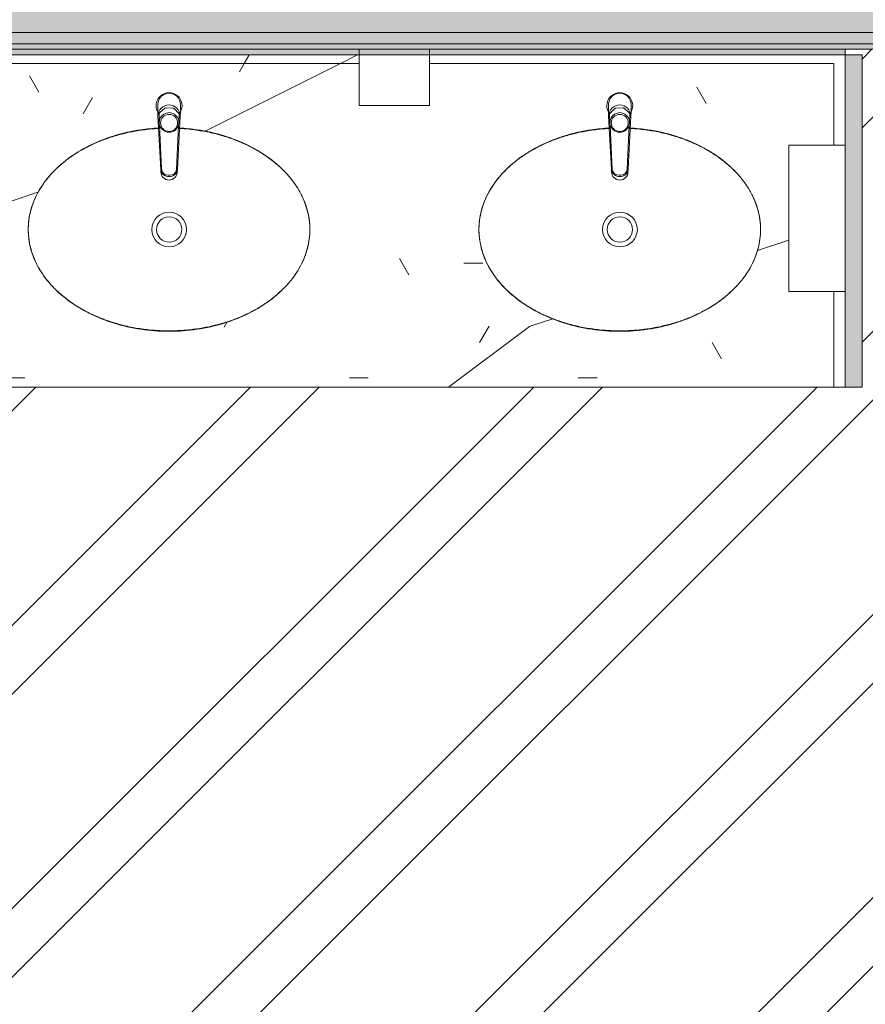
# Model space of a CAD drawing. Header units: millimetres. Extents: x -62758 to 78208, y -26429 to 33271.
# Tile 884 of 1056: x 4495 to 5996, y -21839 to -20090. Entities that reach past the tile are written whole.
import ezdxf

# ---------------------------------------------------------------- set-up
doc = ezdxf.new("R2010")
doc.units = ezdxf.units.MM
for name, color, linetype, lineweight in [('A-FLOR', 192, 'Continuous', 18), ('A-GENM', 13, 'Continuous', 9), ('A-WALL', 113, 'Continuous', 18), ('A-WALL-PATT', 111, 'Continuous', 25), ('I-WALL', 2, 'Continuous', 18), ('P-SANR-FIXT', 6, 'Continuous', 9), ('Q-CASE', 31, 'Continuous', 9)]:
    doc.layers.add(name, color=color, linetype=linetype, lineweight=lineweight)
pattern_1 = [(0, (0, 0), (812.8, 203.2), [33.528, -576.072, 33.528, -576.072, -3251.2]), (0, (0, 0), (812.8, 203.2), [-1219.2, 33.528, -1185.672, 33.528, -576.072, -1422.4]), (0, (0, 0), (812.8, 203.2), [-3048, 33.528, -372.872, 33.528, -982.472]), (120, (304.8, 101.6), (-582.3764, 602.3054), [33.528, -576.072, 33.528, -576.072, -3251.2]), (120, (304.8, 101.6), (-582.3764, 602.3054), [-1219.2, 33.528, -1185.672, 33.528, -576.072, -1422.4]), (120, (304.8, 101.6), (-582.3764, 602.3054), [-3048, 33.528, -372.872, 33.528, -982.472]), (240, (406.4, 508), (-230.4236, -805.5054), [33.528, -576.072, 33.528, -576.072, -3251.2]), (240, (406.4, 508), (-230.4236, -805.5054), [-1219.2, 33.528, -1185.672, 33.528, -576.072, -1422.4]), (240, (406.4, 508), (-230.4236, -805.5054), [-3048, 33.528, -372.872, 33.528, -982.472])]
pattern_2 = [(216.87, (635, 1587.5), (4762.4943, 3175.0085), [793.75, -7143.75]), (206.565, (1587.5, 1111.25), (-1587.501, -1587.5), [1774.88, -1774.88]), (198.435, (1587.5, 317.5), (-3174.997, -1587.503), [1004.02, -4016.09])]

# ---------------------------------------------------------------- blocks, each defined once
blk = doc.blocks.new('Componentes de gabinete 9 - Componentes de gabinete 10-4584892-PLANTA DE IMPERMEABILIZAÇÃO - TÉRREO')
at = {"layer": 'Q-CASE', "lineweight": 5}
h = blk.add_hatch(dxfattribs=at)
h.set_pattern_fill('FP_4', color=256, style=0, pattern_type=2)
h.set_pattern_definition(pattern_1)
h.paths.add_polyline_path([(5960.5, -20742.7), (5960.5, -20572.7), (5940.5, -20573.2), (5940.5, -20742.7)])
h.paths.add_polyline_path([(5945.5, -20312.7), (5960.5, -20312.7), (5960.5, -20152.7), (5223, -20152.7), (5223, -20167.7), (5940.5, -20167.7), (5940.5, -20312.7)])
h.paths.add_polyline_path([(4480.3, -20167.7), (5098, -20167.7), (5098, -20152.7), (4480.3, -20152.7), (4480.3, -20166.2)])
h.paths.add_polyline_path([(4365.3, -20167.7), (4365.3, -20152.7), (4360.5, -20152.7), (4360.5, -20167.7)])
h = blk.add_hatch(dxfattribs=at)
h.set_pattern_fill('FP_45', color=256, style=0, pattern_type=2)
h.set_pattern_definition(pattern_2)
h.paths.add_polyline_path([(5960.5, -20742.7), (5960.5, -20572.7), (5940.5, -20573.2), (5940.5, -20742.7)])
h.paths.add_polyline_path([(5945.5, -20312.7), (5960.5, -20312.7), (5960.5, -20152.7), (5223, -20152.7), (5223, -20167.7), (5940.5, -20167.7), (5940.5, -20312.7)])
h.paths.add_polyline_path([(4480.3, -20167.7), (5098, -20167.7), (5098, -20152.7), (4480.3, -20152.7), (4480.3, -20166.2)])
h.paths.add_polyline_path([(4365.3, -20167.7), (4365.3, -20152.7), (4360.5, -20152.7), (4360.5, -20167.7)])
h = blk.add_hatch(dxfattribs=at)
h.set_pattern_fill('FP_4', color=256, style=0, pattern_type=2)
h.set_pattern_definition(pattern_1)
h.paths.add_polyline_path([(5940.5, -20742.7), (5940.5, -20572.7), (5860.5, -20572.7), (5860.5, -20312.7), (5940.5, -20312.7), (5940.5, -20167.7), (5223, -20167.7), (5223, -20242.7), (5098, -20242.7), (5098, -20167.7), (4480.3, -20167.7), (4480.3, -20742.7), (5723.3, -20742.7)])
h.paths.add_polyline_path([(5560.5, -20643.5), (5503.6, -20638.8), (5449.9, -20624.8), (5402.2, -20602.4), (5360.4, -20570.2), (5333.9, -20538.8), (5316.4, -20501.5), (5310.5, -20462.7), (5316.4, -20424), (5333.9, -20386.6), (5362.9, -20352.3), (5402.2, -20323), (5449.9, -20300.7), (5503.6, -20286.7), (5541.9, -20283.5), (5540.5, -20254.2), (5538.2, -20248.6), (5537.4, -20242.7), (5538.2, -20236.7), (5540.8, -20230.9), (5545.6, -20225.3), (5549, -20222.8), (5554.5, -20220.5), (5560.5, -20219.7), (5566.4, -20220.5), (5571.9, -20222.8), (5576.7, -20226.4), (5580.5, -20231.4), (5582.7, -20237), (5583.5, -20242.7), (5582.7, -20248.6), (5580.5, -20254.2), (5580.1, -20283.5), (5617.3, -20286.7), (5671, -20300.7), (5723.3, -20326.4), (5758, -20352.3), (5787, -20386.6), (5804.5, -20424), (5810.4, -20462.7), (5804.5, -20501.5), (5787, -20538.8), (5758, -20573.2), (5718.7, -20602.4), (5671, -20624.8), (5617.3, -20638.8)])
h.paths.add_polyline_path([(4760.5, -20643.5), (4701.5, -20638.2), (4649.9, -20624.8), (4602.2, -20602.4), (4562.9, -20573.2), (4533.9, -20538.8), (4516.4, -20501.5), (4510.5, -20462.7), (4516.4, -20424), (4533.9, -20386.6), (4562.9, -20352.3), (4602.2, -20323), (4649.9, -20300.7), (4703.6, -20286.7), (4741.9, -20283.5), (4740.5, -20254.2), (4738.2, -20248.6), (4737.4, -20242.7), (4738.2, -20236.7), (4740.8, -20230.9), (4745.6, -20225.3), (4749, -20222.8), (4754.5, -20220.5), (4760.5, -20219.7), (4766.4, -20220.5), (4771.9, -20222.8), (4776.7, -20226.4), (4780.5, -20231.4), (4782.7, -20236.7), (4783.5, -20242.7), (4782.7, -20248.6), (4780.5, -20254.2), (4780.1, -20283.5), (4817.3, -20286.7), (4876, -20303), (4918.7, -20323), (4958, -20352.3), (4987, -20386.6), (5004.5, -20424), (5010.4, -20462.7), (5004.5, -20501.5), (4987, -20538.8), (4958, -20573.2), (4918.7, -20602.4), (4871, -20624.8), (4817.3, -20638.8)])
h = blk.add_hatch(dxfattribs=at)
h.set_pattern_fill('FP_45', color=256, style=0, pattern_type=2)
h.set_pattern_definition(pattern_2)
h.paths.add_polyline_path([(5940.5, -20742.7), (5940.5, -20572.7), (5860.5, -20572.7), (5860.5, -20312.7), (5940.5, -20312.7), (5940.5, -20167.7), (5223, -20167.7), (5223, -20242.7), (5098, -20242.7), (5098, -20167.7), (4480.3, -20167.7), (4480.3, -20742.7), (5723.3, -20742.7)])
h.paths.add_polyline_path([(5560.5, -20643.5), (5503.6, -20638.8), (5449.9, -20624.8), (5402.2, -20602.4), (5360.4, -20570.2), (5333.9, -20538.8), (5316.4, -20501.5), (5310.5, -20462.7), (5316.4, -20424), (5333.9, -20386.6), (5362.9, -20352.3), (5402.2, -20323), (5449.9, -20300.7), (5503.6, -20286.7), (5541.9, -20283.5), (5540.5, -20254.2), (5538.2, -20248.6), (5537.4, -20242.7), (5538.2, -20236.7), (5540.8, -20230.9), (5545.6, -20225.3), (5549, -20222.8), (5554.5, -20220.5), (5560.5, -20219.7), (5566.4, -20220.5), (5571.9, -20222.8), (5576.7, -20226.4), (5580.5, -20231.4), (5582.7, -20237), (5583.5, -20242.7), (5582.7, -20248.6), (5580.5, -20254.2), (5580.1, -20283.5), (5617.3, -20286.7), (5671, -20300.7), (5723.3, -20326.4), (5758, -20352.3), (5787, -20386.6), (5804.5, -20424), (5810.4, -20462.7), (5804.5, -20501.5), (5787, -20538.8), (5758, -20573.2), (5718.7, -20602.4), (5671, -20624.8), (5617.3, -20638.8)])
h.paths.add_polyline_path([(4760.5, -20643.5), (4701.5, -20638.2), (4649.9, -20624.8), (4602.2, -20602.4), (4562.9, -20573.2), (4533.9, -20538.8), (4516.4, -20501.5), (4510.5, -20462.7), (4516.4, -20424), (4533.9, -20386.6), (4562.9, -20352.3), (4602.2, -20323), (4649.9, -20300.7), (4703.6, -20286.7), (4741.9, -20283.5), (4740.5, -20254.2), (4738.2, -20248.6), (4737.4, -20242.7), (4738.2, -20236.7), (4740.8, -20230.9), (4745.6, -20225.3), (4749, -20222.8), (4754.5, -20220.5), (4760.5, -20219.7), (4766.4, -20220.5), (4771.9, -20222.8), (4776.7, -20226.4), (4780.5, -20231.4), (4782.7, -20236.7), (4783.5, -20242.7), (4782.7, -20248.6), (4780.5, -20254.2), (4780.1, -20283.5), (4817.3, -20286.7), (4876, -20303), (4918.7, -20323), (4958, -20352.3), (4987, -20386.6), (5004.5, -20424), (5010.4, -20462.7), (5004.5, -20501.5), (4987, -20538.8), (4958, -20573.2), (4918.7, -20602.4), (4871, -20624.8), (4817.3, -20638.8)])
at = {"layer": 'Q-CASE', "color": 133, "lineweight": 5}
for p, q in [((4360.5, -20167.7), (4360.5, -20152.7)), ((4365.4, -20167.7), (4360.5, -20167.7)), ((5098, -20167.7), (4480.3, -20167.7)), ((5940.5, -20167.7), (5223, -20167.7)), ((5940.5, -20167.7), (5940.5, -20312.7)), ((5940.5, -20572.7), (5940.5, -20742.7)), ((4480.3, -20742.7), (5940.5, -20742.7)), ((5960.5, -20742.7), (5940.5, -20742.7))]:
    blk.add_line(p, q, dxfattribs=at)
for points, knots in [([(4510.5, -20462.7), (4510.5, -20440), (4519.5, -20405.9), (4549.3, -20364.1), (4580.1, -20336.1), (4618.2, -20312.8), (4662.2, -20295.2), (4704.3, -20285.7), (4731.3, -20283), (4741.8, -20282.4)], [0, 0, 0, 0, 0.392699, 0.589049, 0.785398, 0.981748, 1.178097, 1.374447, 1.497571, 1.497571, 1.497571, 1.497571]), ([(4779.1, -20282.4), (4789.6, -20283), (4816.6, -20285.7), (4858.7, -20295.2), (4902.7, -20312.8), (4940.8, -20336.1), (4971.6, -20364.1), (5001.4, -20405.9), (5010.4, -20440), (5010.4, -20462.7)], [1.644021, 1.644021, 1.644021, 1.644021, 1.767146, 1.963495, 2.159845, 2.356194, 2.552544, 2.748894, 3.141593, 3.141593, 3.141593, 3.141593]), ([(5310.5, -20462.7), (5310.5, -20440), (5319.5, -20405.9), (5349.3, -20364.1), (5380.1, -20336.1), (5418.2, -20312.8), (5462.2, -20295.2), (5504.3, -20285.7), (5531.3, -20283), (5541.8, -20282.4)], [0, 0, 0, 0, 0.392699, 0.589049, 0.785398, 0.981748, 1.178097, 1.374447, 1.497571, 1.497571, 1.497571, 1.497571]), ([(5579.1, -20282.4), (5589.6, -20283), (5616.6, -20285.7), (5658.7, -20295.2), (5702.7, -20312.8), (5740.8, -20336.1), (5771.6, -20364.1), (5801.4, -20405.9), (5810.4, -20440), (5810.4, -20462.7)], [1.644021, 1.644021, 1.644021, 1.644021, 1.767146, 1.963495, 2.159845, 2.356194, 2.552544, 2.748894, 3.141593, 3.141593, 3.141593, 3.141593]), ([(5010.4, -20462.7), (5010.4, -20485.4), (5001.4, -20519.6), (4971.6, -20561.3), (4940.8, -20589.3), (4902.7, -20612.7), (4858.7, -20630.2), (4810.6, -20641.1), (4760.5, -20644.8), (4710.3, -20641.1), (4662.2, -20630.2), (4618.2, -20612.7), (4580.1, -20589.3), (4549.3, -20561.3), (4519.5, -20519.6), (4510.5, -20485.4), (4510.5, -20462.7)], [-3.141593, -3.141593, -3.141593, -3.141593, -2.748894, -2.552544, -2.356194, -2.159845, -1.963495, -1.767146, -1.570796, -1.374447, -1.178097, -0.981748, -0.785398, -0.589049, -0.392699, 0, 0, 0, 0]), ([(5810.4, -20462.7), (5810.4, -20485.4), (5801.4, -20519.6), (5771.6, -20561.3), (5740.8, -20589.3), (5702.7, -20612.7), (5658.7, -20630.2), (5610.6, -20641.1), (5560.5, -20644.8), (5510.3, -20641.1), (5462.2, -20630.2), (5418.2, -20612.7), (5380.1, -20589.3), (5349.3, -20561.3), (5319.5, -20519.6), (5310.5, -20485.4), (5310.5, -20462.7)], [-3.141593, -3.141593, -3.141593, -3.141593, -2.748894, -2.552544, -2.356194, -2.159845, -1.963495, -1.767146, -1.570796, -1.374447, -1.178097, -0.981748, -0.785398, -0.589049, -0.392699, 0, 0, 0, 0])]:
    blk.add_open_spline(points, degree=3, knots=knots, dxfattribs=at)
blk = doc.blocks.new('Deca_Torneira Decamatic Eco_1173_C_Mesa Fechamento Automatico - 1173_C_Cromado CR10-3578461-PLANTA DE IMPERMEABILIZAÇÃO - TÉRREO')
at = {"layer": 'P-SANR-FIXT', "color": 133, "lineweight": 5}
for p, q in [((-0.9, 123.6), (1.7, 123.6)), ((-19.7, 18.5), (-14.8, 113.3)), ((-16.9, 34.5), (-13.3, 113.2)), ((-14.8, 113.3), (-14.6, 117.6)), ((13.3, 112.7), (16.8, 34.3)), ((14.6, 117.6), (14.8, 113.3)), ((14.8, 113.3), (19.7, 18.5)), ((-20, 11.5), (-19.7, 18.5)), ((-18.2, 16), (-17.5, 30.8)), ((17.7, 14.8), (17.5, 30)), ((19.7, 18.5), (20, 11.5)), ((-20, 11.1), (-20, -1.9)), ((-9, 5.4), (-17.4, 14.2)), ((5.4, 3.9), (-7, 4.4)), ((16.7, 12.8), (7.6, 4.7)), ((20, 11.5), (20, -1.9))]:
    blk.add_line(p, q, dxfattribs=at)
blk.add_circle((0, 30.7), 15.2, dxfattribs=at)
for centre, radius, start, end in [((-1.2, 112), 13.7, 84.9541, 174.5599), ((0, 117.6), 14.6, 0, 180), ((-1.6, 111.8), 11.8, 86.6072, 173.3928), ((1.5, 112.4), 13.4, 4.2496, 96.2364), ((1.7, 111.9), 11.7, 4, 90), ((-0.2, 29.9), 17.3, 89.2348, 175.907), ((-0.2, 29.4), 17.8, 5.6214, 89.2348), ((0, 18.5), 19.7, 180, 0), ((0, 30), 17.5, 176.2642, 3.7358), ((0, 0), 23, 150.2458, 29.7542), ((-15.3, 16.2), 2.91, 184.6033, 223.3967), ((-6.9, 7.5), 3.01, 223.3967, 267.9667), ((5.5, 7), 3.07, 267.5771, 311.2807), ((14.8, 14.9), 2.85, 311.1881, 357.4203), ((0, -1.9), 20, 180, 360)]:
    blk.add_arc(centre, radius, start, end, dxfattribs=at)
blk = doc.blocks.new('Deca_Cuba de Embutir Universal Oval_L_37 - L_37_17_Branco Gelo GE17-3762520-PLANTA DE IMPERMEABILIZAÇÃO - TÉRREO')
at = {"layer": 'P-SANR-FIXT', "color": 133, "lineweight": 5}
for radius in [31, 22.5]:
    blk.add_circle((0.2, 0), radius, dxfattribs=at)
for points, knots in [([(-250, 0), (-249.9, 5.6), (-249.2, 16.6), (-246.1, 32.9), (-240.9, 48.9), (-233.6, 64.7), (-224.5, 79.7), (-215.3, 91.8), (-207, 101), (-198.2, 109.9), (-186, 120.6), (-172.6, 130.4), (-161.2, 137.7), (-149.3, 144.6), (-133.5, 152.5), (-113.7, 160.6), (-96.2, 166.3), (-81.9, 170.1), (-67.5, 173.5), (-52.5, 176.1), (-37.4, 178), (-27.1, 179), (-20.4, 179.4), (-17.5, 179.6)], [-1, -1, -1, -1, -0.9708333, -0.9416667, -0.9125, -0.8833333, -0.8541667, -0.825, -0.8104167, -0.7958333, -0.7666667, -0.7375, -0.7229167, -0.7083333, -0.6791667, -0.65, -0.6208333, -0.60625, -0.5916667, -0.5625, -0.5479167, -0.5333333, -0.5223176, -0.5223176, -0.5223176, -0.5223176]), ([(17.5, 179.6), (20.4, 179.4), (27.6, 179), (39.1, 177.9), (52, 176.1), (64.8, 173.9), (77.3, 171.3), (89.6, 168.1), (101.7, 164.5), (113.6, 160.4), (125, 156), (136.2, 151), (147, 145.7), (157.4, 139.9), (167.3, 133.8), (176.8, 127.4), (185.8, 120.5), (194.4, 113.3), (202.3, 105.9), (209.7, 98.1), (216.6, 90), (222.8, 81.7), (228.5, 73.2), (233.4, 64.6), (239.3, 52.7), (245, 37.5), (249, 19), (249.9, 6.4), (250, 0)], [-0.4776824, -0.4776824, -0.4776824, -0.4776824, -0.4666667, -0.45, -0.4333333, -0.4166667, -0.4, -0.3833333, -0.3666667, -0.35, -0.3333333, -0.3166667, -0.3, -0.2833333, -0.2666667, -0.25, -0.2333333, -0.2166667, -0.2, -0.1833333, -0.1666667, -0.15, -0.1333333, -0.1166667, -0.1, -0.0666667, -0.0333333, 0, 0, 0, 0]), ([(250, 0), (249.9, -5.6), (249.2, -16.6), (246.1, -32.9), (240.9, -48.9), (233.6, -64.7), (224.5, -79.7), (215.3, -91.8), (207, -101), (198.2, -109.9), (186, -120.6), (172.6, -130.4), (161.2, -137.7), (149.3, -144.6), (133.5, -152.5), (113.7, -160.6), (96.2, -166.3), (81.9, -170.1), (67.5, -173.5), (52.5, -176.1), (37.4, -178), (25.6, -179.1), (13.1, -179.8), (0, -180.1), (-13.1, -179.8), (-26.1, -179.1), (-39.1, -177.9), (-52, -176.1), (-64.8, -173.9), (-77.3, -171.3), (-89.6, -168.1), (-101.7, -164.5), (-113.6, -160.4), (-125, -156), (-136.2, -151), (-147, -145.7), (-157.4, -139.9), (-167.3, -133.8), (-176.8, -127.4), (-185.8, -120.5), (-194.4, -113.3), (-202.3, -105.9), (-209.7, -98.1), (-216.6, -90), (-222.8, -81.7), (-228.5, -73.2), (-233.4, -64.6), (-239.3, -52.7), (-245, -37.5), (-249, -19), (-249.9, -6.4), (-250, 0)], [-1, -1, -1, -1, -0.970833, -0.941667, -0.9125, -0.883333, -0.854167, -0.825, -0.810417, -0.795833, -0.766667, -0.7375, -0.722917, -0.708333, -0.679167, -0.65, -0.620833, -0.60625, -0.591667, -0.5625, -0.547917, -0.533333, -0.516667, -0.5, -0.483333, -0.466667, -0.45, -0.433333, -0.416667, -0.4, -0.383333, -0.366667, -0.35, -0.333333, -0.316667, -0.3, -0.283333, -0.266667, -0.25, -0.233333, -0.216667, -0.2, -0.183333, -0.166667, -0.15, -0.133333, -0.116667, -0.1, -0.066667, -0.033333, 0, 0, 0, 0])]:
    blk.add_open_spline(points, degree=3, knots=knots, dxfattribs=at)
blk = doc.blocks.new('Deca_Torneira Decamatic Eco_1173_C_Mesa Fechamento Automatico - 1173_C_Cromado CR10-3578314-PLANTA DE IMPERMEABILIZAÇÃO - TÉRREO')
at = {"layer": 'P-SANR-FIXT', "color": 133, "lineweight": 5}
for p, q in [((-20, -11.1), (-20, 1.9)), ((20, -11.5), (20, 1.9)), ((-20, -11.5), (-19.7, -18.5)), ((-18.2, -16), (-17.5, -30.8)), ((-9, -5.4), (-17.4, -14.2)), ((5.4, -3.9), (-7, -4.4)), ((16.7, -12.8), (7.6, -4.7)), ((17.7, -14.8), (17.5, -30)), ((19.7, -18.5), (20, -11.5)), ((-19.7, -18.5), (-14.8, -113.3)), ((-16.9, -34.5), (-13.3, -113.2)), ((13.3, -112.7), (16.8, -34.3)), ((14.8, -113.3), (19.7, -18.5)), ((-14.8, -113.3), (-14.6, -117.6)), ((14.6, -117.6), (14.8, -113.3)), ((-0.9, -123.6), (1.7, -123.6))]:
    blk.add_line(p, q, dxfattribs=at)
blk.add_circle((0, -30.7), 15.2, dxfattribs=at)
for centre, radius, start, end in [((0, 0), 23, 330.2458, 209.7542), ((0, 1.9), 20, 0, 180), ((0, -18.5), 19.7, 360, 180), ((-15.3, -16.2), 2.91, 136.6033, 175.3967), ((0, -30), 17.5, 356.2642, 183.7358), ((-6.9, -7.5), 3.01, 92.0333, 136.6033), ((5.5, -7), 3.07, 48.7193, 92.4229), ((14.8, -14.9), 2.85, 2.5797, 48.8119), ((-0.2, -29.9), 17.3, 184.093, 270.7652), ((-0.2, -29.4), 17.8, 270.7652, 354.3786), ((-1.2, -112), 13.7, 185.4401, 275.0459), ((0, -117.6), 14.6, 180, 360), ((-1.6, -111.8), 11.8, 186.6072, 273.3928), ((1.5, -112.4), 13.4, 263.7636, 355.7504), ((1.7, -111.9), 11.7, 270, 356)]:
    blk.add_arc(centre, radius, start, end, dxfattribs=at)
blk = doc.blocks.new('FX-ESPELHO7 - FX-ESPELHO-4584925-PLANTA DE IMPERMEABILIZAÇÃO - TÉRREO')
at = {"layer": 'A-GENM', "lineweight": 5}
h = blk.add_hatch(color=255, dxfattribs=at)
h.paths.add_polyline_path([(4360.5, -20152.7), (4372.8, -20152.7), (4372.8, -20142.7), (4360.5, -20142.7)])
h.paths.add_polyline_path([(5940.5, -20152.7), (5960.5, -20152.7), (5960.5, -20142.7), (4447.8, -20142.7), (4447.8, -20152.7), (5810.4, -20152.7)])
at = {"layer": 'A-GENM', "color": 90}
for p, q in [((5960.5, -20142.7), (4360.5, -20142.7)), ((4360.5, -20142.7), (4360.5, -20152.7)), ((5960.5, -20152.7), (5960.5, -20142.7)), ((4360.5, -20152.7), (5960.5, -20152.7))]:
    blk.add_line(p, q, dxfattribs=at)
blk = doc.blocks.new('GR-DISPENSER-BIOVIS - SABONETEIRA 800ML NOBLE-V109-PLANTA DE IMPERMEABILIZAÇÃO - TÉRREO')
at = {"layer": 'A-GENM', "color": 90}
for p, q in [((187.5, 175), (62.5, 175)), ((62.5, 175), (62.5, 75)), ((187.5, 75), (187.5, 175)), ((62.5, 75), (187.5, 75))]:
    blk.add_line(p, q, dxfattribs=at)
blk = doc.blocks.new('GR-DISPENSER-BIOVIS1 - TOALHEIRO NOBLE 2-4584944-PLANTA DE IMPERMEABILIZAÇÃO - TÉRREO')
at = {"layer": 'A-GENM', "color": 90}
for p, q in [((255, 115), (-5, 115)), ((-5, 115), (-5, 15)), ((255, 15), (255, 115)), ((-5, 15), (255, 15))]:
    blk.add_line(p, q, dxfattribs=at)
blk = doc.blocks.new('BE-PMSa-MOD-ARQ-ESCOLA-EX-000-R_0056_rvt-1-PLANTA DE IMPERMEABILIZAÇÃO - TÉRREO')
at = {"layer": 'A-WALL'}
blk.add_hatch(color=10, dxfattribs=at).paths.add_polyline_path([(5960.5, -20742.7), (5990.5, -20742.7), (5990.4, -20152.7), (5960.5, -20152.7), (5960.5, -20677.1)])
at = {"layer": 'A-WALL-PATT', "lineweight": 5}
blk.add_hatch(color=251, dxfattribs=at).paths.add_polyline_path([(7912.3, -20112.7), (7942.3, -20112.5), (7942.3, -20022.7), (4040.3, -20022.7), (4040.3, -20112.7), (7766.9, -20112.7)])
at = {"layer": 'I-WALL', "lineweight": 5}
h = blk.add_hatch(color=9, dxfattribs=at)
h.paths.add_polyline_path([(5723.3, -20132.7), (7922.3, -20132.7), (7922.3, -20112.7), (4465.3, -20112.7), (4465.3, -20132.7), (5624.3, -20132.7)])
h.paths.add_polyline_path([(4447.8, -20132.7), (4455.3, -20132.7), (4455.3, -20112.7), (4447.8, -20113.8)])
h.paths.add_polyline_path([(4369.8, -20132.7), (4372.8, -20132.5), (4372.8, -20112.7), (4055.3, -20112.7), (4055.3, -20132.7), (4365.3, -20132.7)])
h = blk.add_hatch(color=50, dxfattribs=at)
h.paths.add_polyline_path([(6745.1, -20142.7), (7912.3, -20142.7), (7912.3, -20132.7), (4465.3, -20132.7), (4465.3, -20142.7), (6234.2, -20142.7)])
h.paths.add_polyline_path([(4190.6, -20142.7), (4365.3, -20142.7), (4365.3, -20132.7), (4065.3, -20132.7), (4065.3, -20142.7), (4171.4, -20142.7)])
at = {"layer": 'A-WALL', "color": 130, "lineweight": 5}
for p, q in [((4465.3, -20112.7), (7912.3, -20112.7)), ((4465.3, -20132.7), (7912.3, -20132.7))]:
    blk.add_line(p, q, dxfattribs=at)
at = {"layer": 'A-WALL', "color": 90, "lineweight": 9}
for p, q in [((5960.5, -20152.7), (5960.5, -20742.7)), ((5990.5, -20152.7), (5960.5, -20152.7)), ((5990.5, -20742.7), (5990.5, -20152.7)), ((5960.5, -20742.7), (5990.5, -20742.7))]:
    blk.add_line(p, q, dxfattribs=at)
at = {"layer": 'I-WALL', "color": 90, "lineweight": 9}
blk.add_line((4480.3, -20142.7), (7912.3, -20142.7), dxfattribs=at)
at = {"layer": 'A-GENM', "color": 170, "lineweight": 5}
blk.add_blockref('FX-ESPELHO7 - FX-ESPELHO-4584925-PLANTA DE IMPERMEABILIZAÇÃO - TÉRREO', (0, 0), dxfattribs=at)
for name, p, rotation in [('GR-DISPENSER-BIOVIS - SABONETEIRA 800ML NOBLE-V109-PLANTA DE IMPERMEABILIZAÇÃO - TÉRREO', (5285.5, -20067.7), 180), ('GR-DISPENSER-BIOVIS1 - TOALHEIRO NOBLE 2-4584944-PLANTA DE IMPERMEABILIZAÇÃO - TÉRREO', (5975.5, -20567.7), 89.99999999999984)]:
    blk.add_blockref(name, p, dxfattribs=dict(at, rotation=rotation))
at = {"layer": 'P-SANR-FIXT', "color": 170, "lineweight": 5, "rotation": 180}
blk.add_blockref('Deca_Torneira Decamatic Eco_1173_C_Mesa Fechamento Automatico - 1173_C_Cromado CR10-3578461-PLANTA DE IMPERMEABILIZAÇÃO - TÉRREO', (4760.5, -20242.7), dxfattribs=at)
at = {"layer": 'P-SANR-FIXT', "color": 170, "lineweight": 5}
for name, p in [('Deca_Torneira Decamatic Eco_1173_C_Mesa Fechamento Automatico - 1173_C_Cromado CR10-3578314-PLANTA DE IMPERMEABILIZAÇÃO - TÉRREO', (5560.5, -20242.7)), ('Deca_Cuba de Embutir Universal Oval_L_37 - L_37_17_Branco Gelo GE17-3762520-PLANTA DE IMPERMEABILIZAÇÃO - TÉRREO', (4760.5, -20462.7)), ('Deca_Cuba de Embutir Universal Oval_L_37 - L_37_17_Branco Gelo GE17-3762520-PLANTA DE IMPERMEABILIZAÇÃO - TÉRREO', (5560.5, -20462.7))]:
    blk.add_blockref(name, p, dxfattribs=at)
at = {"layer": 'Q-CASE', "color": 170, "lineweight": 5}
blk.add_blockref('Componentes de gabinete 9 - Componentes de gabinete 10-4584892-PLANTA DE IMPERMEABILIZAÇÃO - TÉRREO', (0, 0), dxfattribs=at)

msp = doc.modelspace()

# ---------------------------------------------------------------- hatches: boundary and pattern name
at = {"layer": 'A-FLOR'}
h = msp.add_hatch(dxfattribs=at)
h.set_pattern_fill('FP_1', color=1, style=0, pattern_type=2)
h.set_pattern_definition([(45, (0, 0), (-251.447, 251.447), []), (45, (0, 381), (-251.447, 251.447), [])])
h.paths.add_polyline_path([(7766.9, -23198.1), (7912.3, -23198.1), (7912.3, -22002.3), (7862.3, -22002.3), (7862.3, -22012.3), (7812.3, -22012.3), (7812.3, -22522.3), (7822.3, -22522.3), (7822.3, -22533.3), (7842.3, -22533.3), (7842.3, -22422.3), (7861.3, -22422.3), (7861.3, -22552.3), (7822.3, -22552.3), (7822.3, -22562.3), (7812.3, -22562.3), (7812.3, -22602.3), (7772.3, -22602.3), (7772.3, -22562.3), (7762.3, -22562.3), (7762.3, -22552.3), (7723.2, -22552.3), (7723.2, -22422.3), (7742.2, -22422.3), (7743.3, -22533.3), (7762.3, -22533.3), (7762.3, -22522.3), (7772.3, -22522.3), (7772.3, -22002.3), (7812.3, -22002.3), (7812.3, -21972.3), (7912.3, -21972.3), (7912.3, -21162.7), (7897.3, -21162.7), (7897.3, -21112.7), (7912.3, -21112.7), (7912.3, -20312.7), (7172.3, -20312.7), (7172.3, -20322.7), (7161.3, -20322.7), (7161.3, -20342.7), (7272.3, -20342.7), (7272.3, -20361.7), (7142.3, -20361.7), (7142.3, -20322.7), (7132.3, -20322.7), (7132.3, -20312.7), (7092.3, -20312.7), (7092.3, -20282.7), (7132.3, -20282.7), (7132.3, -20272.7), (7142.3, -20271.7), (7142.3, -20233.7), (7272.3, -20233.7), (7272.3, -20252.7), (7161.3, -20252.7), (7161.3, -20272.7), (7172.3, -20272.7), (7172.3, -20282.7), (7912.3, -20282.7), (7912.3, -20272.7), (7897.3, -20272.7), (7897.3, -20222.7), (7912.3, -20222.7), (7912.3, -20142.7), (5960.5, -20142.7), (5960.5, -20152.7), (5990.5, -20152.7), (5990.5, -20742.7), (4480.3, -20742.7), (4480.3, -20902.7), (4065.3, -20902.7), (4065.3, -21972.3), (4302.3, -21972.3), (4302.3, -22012.3), (4252.3, -22012.3), (4252.3, -22002.3), (4065.3, -22002.3), (4065.3, -23198.1), (5002.3, -23198.1), (5002.3, -22002.3), (4952.3, -22002.3), (4952.3, -22012.3), (4902.3, -22012.3), (4902.3, -22522.3), (4912.3, -22522.3), (4912.3, -22533.3), (4932.3, -22533.3), (4932.3, -22422.3), (4951.3, -22422.3), (4951.3, -22552.3), (4912.3, -22552.3), (4912.3, -22562.3), (4902.3, -22562.3), (4902.3, -22602.3), (4862.3, -22602.3), (4862.3, -22562.3), (4852.3, -22562.3), (4852.3, -22552.3), (4813.2, -22552.3), (4813.2, -22422.3), (4832.2, -22422.3), (4833.3, -22533.3), (4852.3, -22533.3), (4852.3, -22522.3), (4862.3, -22522.3), (4862.3, -22002.3), (4902.3, -22002.3), (4902.3, -21972.3), (5272.3, -21972.3), (5272.3, -22012.3), (5222.3, -22012.3), (5222.3, -22002.3), (5032.3, -22002.3), (5032.3, -23198.1), (5972.3, -23198.1), (5972.3, -22002.3), (5922.3, -22002.3), (5922.3, -22012.3), (5872.3, -22012.3), (5872.3, -22522.3), (5882.3, -22522.3), (5882.3, -22533.3), (5902.3, -22533.3), (5902.3, -22422.3), (5921.3, -22422.3), (5921.3, -22552.3), (5882.3, -22552.3), (5882.3, -22562.3), (5872.3, -22562.3), (5872.3, -22602.3), (5832.3, -22602.3), (5832.3, -22562.3), (5822.3, -22562.3), (5822.3, -22552.3), (5783.2, -22552.3), (5783.2, -22422.3), (5802.2, -22422.3), (5803.3, -22533.3), (5822.3, -22533.3), (5822.3, -22522.3), (5832.3, -22522.3), (5832.3, -22002.3), (5872.3, -22002.3), (5872.3, -21972.3), (6242.3, -21972.3), (6242.3, -22012.3), (6192.3, -22012.3), (6192.3, -22002.3), (6002.3, -22002.3), (6002.3, -22482.3), (6102.3, -22482.3), (6102.3, -22752.3), (6002.3, -22752.3), (6002.3, -23198.1), (6291.6, -23197), (6287.5, -23189.1), (6286.9, -23184.6), (6287.3, -23071.8), (6289.3, -23065.4), (6292.7, -23058.4), (6292.7, -22967.6), (6290.4, -22961.1), (6289.4, -22952.1), (6290.6, -22676.1), (6293, -22655.7), (6303.8, -22627.6), (6321.1, -22603), (6343.8, -22583.3), (6373.1, -22569.1), (6400, -22563), (6433.6, -22560.3), (6479.7, -22559.5), (6506.1, -22560), (6546.1, -22563.2), (6574.2, -22569.7), (6601, -22583.3), (6623.8, -22603), (6641, -22627.6), (6651.8, -22655.7), (6655.4, -22685.6), (6654.4, -22961), (6651.7, -22969.5), (6652.7, -23059.6), (6656.1, -23065), (6657.7, -23072.7), (6657.2, -23192.2), (6655.7, -23198.1), (6942.3, -23198.1), (6942.3, -22002.3), (6892.3, -22002.3), (6892.3, -22012.3), (6842.3, -22012.3), (6842.3, -22522.3), (6852.3, -22522.3), (6852.3, -22533.3), (6872.3, -22533.3), (6872.3, -22422.3), (6891.3, -22422.3), (6891.3, -22552.3), (6852.3, -22552.3), (6852.3, -22562.3), (6842.3, -22562.3), (6842.3, -22602.3), (6802.3, -22602.3), (6802.3, -22562.3), (6792.3, -22562.3), (6792.3, -22552.3), (6753.2, -22552.3), (6753.2, -22422.3), (6772.2, -22422.3), (6773.3, -22533.3), (6792.3, -22533.3), (6792.3, -22522.3), (6802.3, -22522.3), (6802.3, -22002.3), (6842.3, -22002.3), (6842.3, -21972.3), (7212.3, -21972.3), (7212.3, -22012.3), (7162.3, -22012.3), (7162.3, -22002.3), (6972.3, -22002.3), (6972.3, -22482.3), (7072.3, -22482.3), (7072.3, -22752.3), (6972.3, -22752.3), (6972.3, -23198.1), (7266.4, -23197), (7262.3, -23189.1), (7261.8, -23184.6), (7262.2, -23071.8), (7264.1, -23065.4), (7267.5, -23058.4), (7267.5, -22967.6), (7265.2, -22961.1), (7264.3, -22952.1), (7265.4, -22676.1), (7267.9, -22655.7), (7278.6, -22627.6), (7295.9, -22603), (7318.6, -22583.3), (7347.9, -22569.1), (7374.8, -22563), (7408.4, -22560.3), (7454.5, -22559.5), (7480.9, -22560), (7521, -22563.2), (7549.1, -22569.7), (7575.9, -22583.3), (7598.6, -22603), (7615.9, -22627.6), (7626.6, -22655.7), (7630.3, -22685.6), (7629.3, -22961), (7626.6, -22969.5), (7627.5, -23059.6), (7631, -23065), (7632.5, -23072.7), (7632, -23192.2), (7630.5, -23198.1), (7632.5, -23198.1)])
h.paths.add_polyline_path([(4360.5, -20792.7), (4365.3, -20792.7), (4365.3, -20167.7), (4360.5, -20168.1), (4360.5, -20737.7), (4065.3, -20737.7), (4065.3, -20792.7), (4355.6, -20792.7)])
h.paths.add_polyline_path([(5560.5, -20643.5), (5582, -20641.7), (5538.9, -20641.7)])
h.paths.add_polyline_path([(4760.5, -20643.5), (4782, -20641.7), (4738.9, -20641.7)])
h.paths.add_polyline_path([(5528.7, -20640.9), (5487.5, -20634.6), (5503.6, -20638.8)])
h.paths.add_polyline_path([(4728.7, -20640.9), (4687.5, -20634.6), (4703.6, -20638.8)])
h.paths.add_polyline_path([(5592.2, -20640.9), (5617.3, -20638.8), (5633.4, -20634.6), (5605.9, -20638.8)])
h.paths.add_polyline_path([(4792.2, -20640.9), (4817.3, -20638.8), (4833.4, -20634.6), (4805.9, -20638.8)])
h.paths.add_polyline_path([(5475.4, -20631.4), (5439.6, -20619.9), (5449.9, -20624.8)])
h.paths.add_polyline_path([(4675.4, -20631.4), (4639.6, -20619.9), (4649.9, -20624.8)])
h.paths.add_polyline_path([(4845.5, -20631.4), (4871, -20624.8), (4881.3, -20619.9), (4866.2, -20624.8)])
h.paths.add_polyline_path([(5645.5, -20631.4), (5671, -20624.8), (5681.3, -20619.9), (5666.2, -20624.8)])
h.paths.add_polyline_path([(5696.4, -20612.9), (5723.3, -20599), (5718.7, -20601.2), (5716.4, -20602.4)])
h.paths.add_polyline_path([(4896.4, -20612.9), (4918.7, -20602.4), (4918.7, -20601.2), (4916.4, -20602.4)])
h.paths.add_polyline_path([(5004.6, -20424.6), (5004.5, -20424), (5004.5, -20424.4)])
h.paths.add_polyline_path([(5804.6, -20424.6), (5804.5, -20424), (5804.5, -20424.4)])
h.paths.add_polyline_path([(5787.7, -20388.1), (5787, -20386.6), (5787, -20387.2)])
h.paths.add_polyline_path([(4987.7, -20388.1), (4987, -20386.6), (4987, -20387.2)])
h.paths.add_polyline_path([(4960.4, -20355.1), (4956.9, -20351.5), (4958, -20353.2)])
h.paths.add_polyline_path([(5760.4, -20355.1), (5758, -20352.3), (5758, -20353.2)])
h.paths.add_polyline_path([(4924.3, -20327.2), (4918.7, -20323), (4918.7, -20324.2)])
h.paths.add_polyline_path([(5724.3, -20327.2), (5718.7, -20323), (5718.7, -20324.2), (5723.3, -20326.6)])
h.paths.add_polyline_path([(4639.6, -20305.5), (4675.4, -20294), (4649.9, -20300.7)])
h.paths.add_polyline_path([(5439.6, -20305.5), (5467.8, -20296), (5449.9, -20300.7)])
h.paths.add_polyline_path([(4881.3, -20305.5), (4871, -20300.7), (4857.5, -20297.9), (4871, -20302.2)])
h.paths.add_polyline_path([(5681.3, -20305.5), (5671, -20300.7), (5645.5, -20294), (5671, -20302.2)])
h.paths.add_polyline_path([(4687.5, -20290.9), (4728.7, -20284.6), (4701.5, -20287.2)])
h.paths.add_polyline_path([(5487.5, -20290.9), (5528.7, -20284.6), (5503.6, -20286.7)])
h.paths.add_polyline_path([(4833.4, -20290.9), (4817.3, -20286.7), (4805.9, -20286.7), (4831.1, -20290.5)])
h.paths.add_polyline_path([(5633.4, -20290.9), (5617.3, -20286.7), (5605.9, -20286.7), (5617.3, -20288.4)])

# ---------------------------------------------------------------- block references
at = {"lineweight": 5}
msp.add_blockref('BE-PMSa-MOD-ARQ-ESCOLA-EX-000-R_0056_rvt-1-PLANTA DE IMPERMEABILIZAÇÃO - TÉRREO', (0, 0), dxfattribs=at)

doc.saveas('drawing.dxf')
